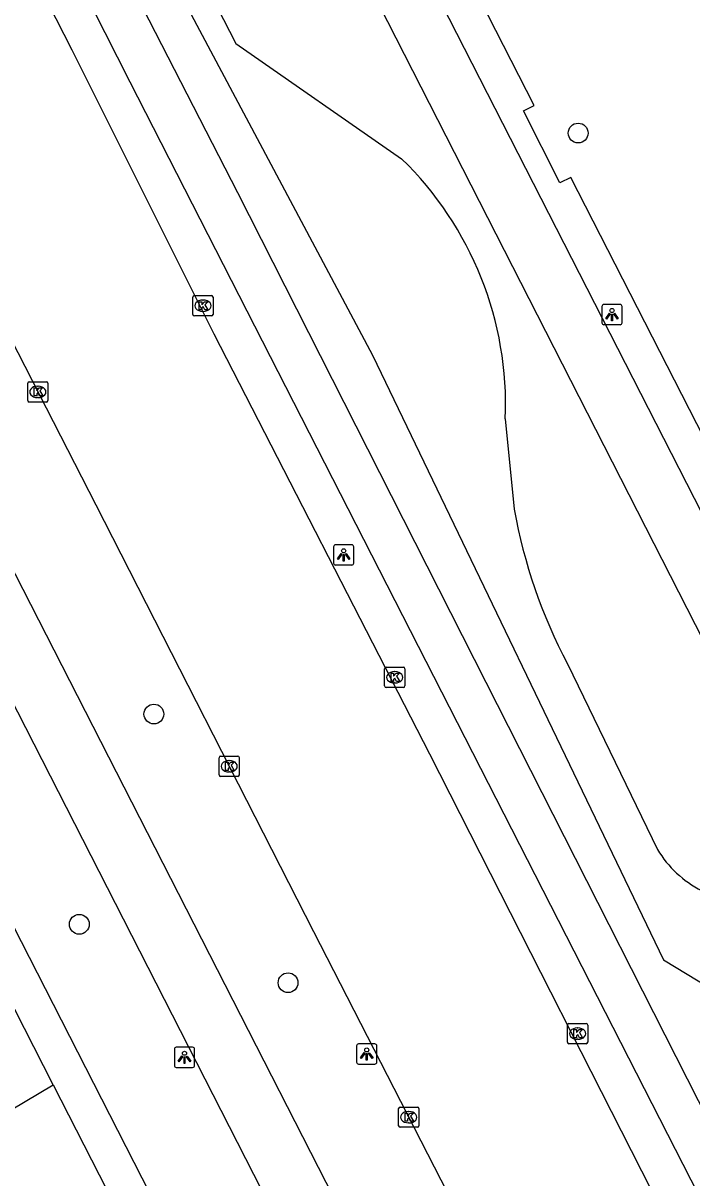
# Model space of a CAD drawing. Extents: x 159353 to 160616, y 385893 to 387321.
# Drawn here: x 159693.1 to 159726.1, y 386665.3 to 386722.3 of the extents above; entities that cross this region are included whole.
import ezdxf

# ---------------------------------------------------------------- set-up
doc = ezdxf.new("R2010")
doc.units = 0
for name, color, linetype in [('IMGEO_Berm_groen', 7, 'Continuous'), ('IMGEO_Boom', 7, 'Continuous'), ('IMGEO_Fietspad_gesloten', 7, 'Continuous'), ('IMGEO_Gemengd_bos', 7, 'Continuous'), ('IMGEO_Kolk', 7, 'Continuous'), ('IMGEO_Lichtpunt', 7, 'Continuous'), ('IMGEO_Rijbaan_lokaal_gesloten', 7, 'Continuous'), ('IMGEO_Voetpad_open', 7, 'Continuous'), ('IMGEO_Waterloop', 7, 'Continuous')]:
    doc.layers.add(name, color=color, linetype=linetype)

msp = doc.modelspace()

# ---------------------------------------------------------------- linework, layer by layer
at = {"layer": 'IMGEO_Berm_groen'}
for points in [[(159743.006, 386651.43), (159745.39, 386639.709), (159748.668, 386632.566), (159746.597, 386631.685), (159743.944, 386630.556), (159741.875, 386634.27), (159698.391, 386719.394), (159676.033, 386763.515), (159678.328, 386764.624), (159680.854, 386765.845), (159681.412, 386764.717)], [(159693.118, 386741.84), (159693.16, 386741.671), (159703.621, 386721.304), (159711.807, 386715.609)], [(159716.928, 386702.758), (159717.369, 386698.296)], [(159720.003, 386690.656), (159724.451, 386681.477)]]:
    msp.add_lwpolyline(points, dxfattribs=at)
for centre, radius, start, end in [((159700.001, 386703.459), 16.941, 357.6294, 45.8242), ((159743.014, 386702.864), 26.049, 190.0987, 207.946), ((159729.082, 386684.269), 5.407, 211.0834, 242.8343)]:
    msp.add_arc(centre, radius, start, end, dxfattribs=at)
at = {"layer": 'IMGEO_Boom'}
for centre in [(159720.527, 386716.882), (159699.569, 386688.175), (159695.886, 386677.787), (159706.197, 386674.901)]:
    msp.add_circle(centre, 0.489, dxfattribs=at)
at = {"layer": 'IMGEO_Fietspad_gesloten'}
for points in [[(159682.71, 386784.054), (159758.813, 386635.137), (159796.533, 386561.328)], [(159656.483, 386759.286), (159666.266, 386740.313), (159715.755, 386643.372)], [(159718.452, 386644.727), (159660.465, 386758.232)], [(159699.609, 386744.934), (159756.288, 386633.826)]]:
    msp.add_lwpolyline(points, dxfattribs=at)
at = {"layer": 'IMGEO_Gemengd_bos'}
msp.add_lwpolyline([(159659.956, 386649.248), (159693.205, 386669.033), (159694.598, 386669.863)], dxfattribs=at)
at = {"layer": 'IMGEO_Kolk'}
for p, q in [((159701.493, 386707.924), (159701.493, 386708.776)), ((159701.568, 386708.85), (159702.42, 386708.85)), ((159701.981, 386708.63), (159702.006, 386708.63)), ((159702.494, 386708.776), (159702.494, 386707.924)), ((159702.42, 386707.85), (159701.568, 386707.85)), ((159702.004, 386708.07), (159701.979, 386708.07)), ((159693.336, 386703.666), (159693.336, 386704.518)), ((159693.411, 386704.592), (159694.263, 386704.592)), ((159694.337, 386704.518), (159694.337, 386703.666)), ((159693.824, 386704.372), (159693.849, 386704.372)), ((159694.263, 386703.592), (159693.411, 386703.592)), ((159693.847, 386703.812), (159693.822, 386703.812)), ((159710.966, 386689.564), (159710.966, 386690.416)), ((159711.041, 386690.49), (159711.893, 386690.49)), ((159711.454, 386690.27), (159711.479, 386690.27)), ((159711.967, 386690.416), (159711.967, 386689.564)), ((159711.477, 386689.71), (159711.452, 386689.71)), ((159711.893, 386689.49), (159711.041, 386689.49)), ((159702.789, 386685.168), (159702.789, 386686.02)), ((159702.864, 386686.094), (159703.716, 386686.094)), ((159703.277, 386685.874), (159703.302, 386685.874)), ((159703.79, 386686.02), (159703.79, 386685.168)), ((159703.716, 386685.094), (159702.864, 386685.094)), ((159703.3, 386685.314), (159703.275, 386685.314)), ((159719.998, 386671.96), (159719.998, 386672.812)), ((159720.073, 386672.886), (159720.925, 386672.886)), ((159720.486, 386672.666), (159720.511, 386672.666)), ((159720.999, 386672.812), (159720.999, 386671.96)), ((159720.509, 386672.106), (159720.484, 386672.106)), ((159720.925, 386671.886), (159720.073, 386671.886)), ((159711.656, 386667.831), (159711.656, 386668.683)), ((159711.731, 386668.757), (159712.583, 386668.757)), ((159712.144, 386668.537), (159712.169, 386668.537)), ((159712.657, 386668.683), (159712.657, 386667.831)), ((159712.167, 386667.977), (159712.142, 386667.977)), ((159712.583, 386667.757), (159711.731, 386667.757))]:
    msp.add_line(p, q, dxfattribs=at)
for points in [[(159701.493, 386707.924), (159701.493, 386708.776)], [(159701.568, 386708.85), (159702.42, 386708.85)], [(159701.814, 386708.55), (159701.937, 386708.55), (159701.937, 386708.399), (159702.067, 386708.55), (159702.231, 386708.55), (159702.085, 386708.399), (159702.238, 386708.15), (159702.086, 386708.15), (159702.001, 386708.314), (159701.937, 386708.247), (159701.937, 386708.15), (159701.814, 386708.15), (159701.814, 386708.55)], [(159702.494, 386708.776), (159702.494, 386707.924)], [(159702.42, 386707.85), (159701.568, 386707.85)], [(159693.336, 386703.666), (159693.336, 386704.518)], [(159693.411, 386704.592), (159694.263, 386704.592)], [(159694.337, 386704.518), (159694.337, 386703.666)], [(159693.657, 386704.292), (159693.78, 386704.292), (159693.78, 386704.141), (159693.91, 386704.292), (159694.074, 386704.292), (159693.928, 386704.141), (159694.081, 386703.892), (159693.929, 386703.892), (159693.844, 386704.056), (159693.78, 386703.989), (159693.78, 386703.892), (159693.657, 386703.892), (159693.657, 386704.292)], [(159694.263, 386703.592), (159693.411, 386703.592)], [(159710.966, 386689.564), (159710.966, 386690.416)], [(159711.041, 386690.49), (159711.893, 386690.49)], [(159711.287, 386690.19), (159711.41, 386690.19), (159711.41, 386690.039), (159711.54, 386690.19), (159711.704, 386690.19), (159711.558, 386690.039), (159711.711, 386689.79), (159711.559, 386689.79), (159711.474, 386689.954), (159711.41, 386689.887), (159711.41, 386689.79), (159711.287, 386689.79), (159711.287, 386690.19)], [(159711.967, 386690.416), (159711.967, 386689.564)], [(159711.893, 386689.49), (159711.041, 386689.49)], [(159702.789, 386685.168), (159702.789, 386686.02)], [(159702.864, 386686.094), (159703.716, 386686.094)], [(159703.11, 386685.794), (159703.233, 386685.794), (159703.233, 386685.643), (159703.363, 386685.794), (159703.527, 386685.794), (159703.381, 386685.643), (159703.534, 386685.394), (159703.382, 386685.394), (159703.297, 386685.558), (159703.233, 386685.491), (159703.233, 386685.394), (159703.11, 386685.394), (159703.11, 386685.794)], [(159703.79, 386686.02), (159703.79, 386685.168)], [(159703.716, 386685.094), (159702.864, 386685.094)], [(159719.998, 386671.96), (159719.998, 386672.812)], [(159720.073, 386672.886), (159720.925, 386672.886)], [(159720.319, 386672.586), (159720.442, 386672.586), (159720.442, 386672.435), (159720.572, 386672.586), (159720.736, 386672.586), (159720.59, 386672.435), (159720.743, 386672.186), (159720.591, 386672.186), (159720.506, 386672.35), (159720.442, 386672.283), (159720.442, 386672.186), (159720.319, 386672.186), (159720.319, 386672.586)], [(159720.999, 386672.812), (159720.999, 386671.96)], [(159720.925, 386671.886), (159720.073, 386671.886)], [(159711.656, 386667.831), (159711.656, 386668.683)], [(159711.731, 386668.757), (159712.583, 386668.757)], [(159712.657, 386668.683), (159712.657, 386667.831)], [(159711.977, 386668.457), (159712.1, 386668.457), (159712.1, 386668.306), (159712.23, 386668.457), (159712.394, 386668.457), (159712.248, 386668.306), (159712.401, 386668.057), (159712.249, 386668.057), (159712.164, 386668.221), (159712.1, 386668.154), (159712.1, 386668.057), (159711.977, 386668.057), (159711.977, 386668.457)], [(159712.583, 386667.757), (159711.731, 386667.757)]]:
    msp.add_lwpolyline(points, dxfattribs=at)
for centre, start, end in [((159701.57, 386708.774), 91.552, 178.448), ((159701.57, 386708.774), 91.552, 178.448), ((159702.418, 386708.774), 1.552, 88.448), ((159702.418, 386708.774), 1.552, 88.448), ((159701.57, 386707.926), 181.552, 268.448), ((159701.57, 386707.926), 181.552, 268.448), ((159702.418, 386707.926), 271.552, 358.448), ((159702.418, 386707.926), 271.552, 358.448), ((159693.413, 386704.516), 91.552, 178.448), ((159693.413, 386704.516), 91.552, 178.448), ((159694.261, 386704.516), 1.552, 88.448), ((159694.261, 386704.516), 1.552, 88.448), ((159693.413, 386703.668), 181.552, 268.448), ((159693.413, 386703.668), 181.552, 268.448), ((159694.261, 386703.668), 271.552, 358.448), ((159694.261, 386703.668), 271.552, 358.448), ((159711.043, 386690.414), 91.552, 178.448), ((159711.043, 386690.414), 91.552, 178.448), ((159711.891, 386690.414), 1.552, 88.448), ((159711.891, 386690.414), 1.552, 88.448), ((159711.043, 386689.566), 181.552, 268.448), ((159711.043, 386689.566), 181.552, 268.448), ((159711.891, 386689.566), 271.552, 358.448), ((159711.891, 386689.566), 271.552, 358.448), ((159702.866, 386686.018), 91.552, 178.448), ((159702.866, 386686.018), 91.552, 178.448), ((159703.714, 386686.018), 1.552, 88.448), ((159703.714, 386686.018), 1.552, 88.448), ((159702.866, 386685.17), 181.552, 268.448), ((159702.866, 386685.17), 181.552, 268.448), ((159703.714, 386685.17), 271.552, 358.448), ((159703.714, 386685.17), 271.552, 358.448), ((159720.075, 386672.81), 91.552, 178.448), ((159720.075, 386672.81), 91.552, 178.448), ((159720.923, 386672.81), 1.552, 88.448), ((159720.923, 386672.81), 1.552, 88.448), ((159720.075, 386671.962), 181.552, 268.448), ((159720.075, 386671.962), 181.552, 268.448), ((159720.923, 386671.962), 271.552, 358.448), ((159720.923, 386671.962), 271.552, 358.448), ((159711.733, 386668.681), 91.552, 178.448), ((159711.733, 386668.681), 91.552, 178.448), ((159712.581, 386668.681), 1.552, 88.448), ((159712.581, 386668.681), 1.552, 88.448), ((159711.733, 386667.833), 181.552, 268.448), ((159711.733, 386667.833), 181.552, 268.448), ((159712.581, 386667.833), 271.552, 358.448), ((159712.581, 386667.833), 271.552, 358.448)]:
    msp.add_arc(centre, 0.0765, start, end, dxfattribs=at)
for centre, major_axis, ratio, start_param, end_param in [((159701.98, 386708.35), (-0.387, 0.002), 0.722429, 4.712389, 7.853982), ((159702.005, 386708.35), (-0.39, 0.002), 0.717154, 1.570796, 4.712389), ((159693.823, 386704.092), (-0.387, 0.002), 0.722429, 4.712389, 7.853982), ((159693.848, 386704.092), (-0.39, 0.002), 0.717154, 1.570796, 4.712389), ((159711.453, 386689.99), (-0.387, 0.002), 0.722429, 4.712389, 7.853982), ((159711.478, 386689.99), (-0.39, 0.002), 0.717154, 1.570796, 4.712389), ((159703.276, 386685.594), (-0.387, 0.002), 0.722429, 4.712389, 7.853982), ((159703.301, 386685.594), (-0.39, 0.002), 0.717154, 1.570796, 4.712389), ((159720.485, 386672.386), (-0.387, 0.002), 0.722429, 4.712389, 7.853982), ((159720.51, 386672.386), (-0.39, 0.002), 0.717154, 1.570796, 4.712389), ((159712.143, 386668.257), (-0.387, 0.002), 0.722429, 4.712389, 7.853982), ((159712.168, 386668.257), (-0.39, 0.002), 0.717154, 1.570796, 4.712389)]:
    msp.add_ellipse(centre, major_axis=major_axis, ratio=ratio, start_param=start_param, end_param=end_param, dxfattribs=at)
at = {"layer": 'IMGEO_Lichtpunt'}
for p, q in [((159722.602, 386708.41), (159721.794, 386708.41)), ((159722.602, 386708.41), (159721.794, 386708.41)), ((159721.7, 386708.315), (159721.7, 386707.508)), ((159721.7, 386708.315), (159721.7, 386707.508)), ((159722.696, 386707.508), (159722.696, 386708.315)), ((159722.696, 386707.508), (159722.696, 386708.315)), ((159721.794, 386707.414), (159722.602, 386707.414)), ((159721.794, 386707.414), (159722.602, 386707.414)), ((159708.445, 386696.441), (159708.445, 386695.634)), ((159708.445, 386696.441), (159708.445, 386695.634)), ((159709.347, 386696.536), (159708.539, 386696.536)), ((159709.347, 386696.536), (159708.539, 386696.536)), ((159709.441, 386695.634), (159709.441, 386696.441)), ((159709.441, 386695.634), (159709.441, 386696.441)), ((159708.539, 386695.54), (159709.347, 386695.54)), ((159708.539, 386695.54), (159709.347, 386695.54)), ((159700.583, 386671.617), (159700.583, 386670.81)), ((159700.583, 386671.617), (159700.583, 386670.81)), ((159701.485, 386671.712), (159700.677, 386671.712)), ((159701.485, 386671.712), (159700.677, 386671.712)), ((159701.579, 386670.81), (159701.579, 386671.617)), ((159701.579, 386670.81), (159701.579, 386671.617)), ((159709.585, 386671.782), (159709.585, 386670.975)), ((159709.585, 386671.782), (159709.585, 386670.975)), ((159710.487, 386671.877), (159709.679, 386671.877)), ((159710.487, 386671.877), (159709.679, 386671.877)), ((159710.581, 386670.975), (159710.581, 386671.782)), ((159710.581, 386670.975), (159710.581, 386671.782)), ((159709.679, 386670.881), (159710.487, 386670.881)), ((159709.679, 386670.881), (159710.487, 386670.881)), ((159700.677, 386670.716), (159701.485, 386670.716)), ((159700.677, 386670.716), (159701.485, 386670.716))]:
    msp.add_line(p, q, dxfattribs=at)
for points in [[(159722.074, 386707.979), (159722.113, 386707.951), (159721.925, 386707.689), (159721.887, 386707.716), (159722.074, 386707.979)], [(159722.176, 386707.931), (159722.223, 386707.931), (159722.223, 386707.609), (159722.176, 386707.609), (159722.176, 386707.931)], [(159722.286, 386707.951), (159722.324, 386707.978), (159722.511, 386707.716), (159722.472, 386707.688), (159722.286, 386707.951)], [(159708.819, 386696.105), (159708.858, 386696.077), (159708.67, 386695.815), (159708.632, 386695.842), (159708.819, 386696.105)], [(159708.921, 386696.057), (159708.968, 386696.057), (159708.968, 386695.735), (159708.921, 386695.735), (159708.921, 386696.057)], [(159709.031, 386696.077), (159709.069, 386696.104), (159709.256, 386695.842), (159709.217, 386695.814), (159709.031, 386696.077)], [(159709.959, 386671.446), (159709.998, 386671.418), (159709.81, 386671.156), (159709.772, 386671.183), (159709.959, 386671.446)], [(159710.061, 386671.398), (159710.108, 386671.398), (159710.108, 386671.076), (159710.061, 386671.076), (159710.061, 386671.398)], [(159710.171, 386671.418), (159710.209, 386671.445), (159710.396, 386671.183), (159710.357, 386671.155), (159710.171, 386671.418)], [(159700.957, 386671.281), (159700.996, 386671.253), (159700.808, 386670.991), (159700.77, 386671.018), (159700.957, 386671.281)], [(159701.059, 386671.233), (159701.106, 386671.233), (159701.106, 386670.911), (159701.059, 386670.911), (159701.059, 386671.233)], [(159701.169, 386671.253), (159701.207, 386671.28), (159701.394, 386671.018), (159701.355, 386670.99), (159701.169, 386671.253)]]:
    msp.add_lwpolyline(points, dxfattribs=at)
for centre in [(159722.199, 386708.113), (159708.944, 386696.239), (159701.082, 386671.415), (159710.084, 386671.58)]:
    msp.add_circle(centre, 0.0994, dxfattribs=at)
for centre, start, end in [((159721.794, 386708.315), 90, 180), ((159721.794, 386708.315), 90, 180), ((159722.602, 386708.315), 0, 90), ((159722.602, 386708.315), 0, 90), ((159721.794, 386707.508), 180, 270), ((159721.794, 386707.508), 180, 270), ((159722.602, 386707.508), 270, 0), ((159722.602, 386707.508), 270, 360), ((159708.539, 386696.441), 90, 180), ((159708.539, 386696.441), 90, 180), ((159709.347, 386696.441), 0, 90), ((159709.347, 386696.441), 0, 90), ((159708.539, 386695.634), 180, 270), ((159708.539, 386695.634), 180, 270), ((159709.347, 386695.634), 270, 0), ((159709.347, 386695.634), 270, 360), ((159700.677, 386671.617), 90, 180), ((159700.677, 386671.617), 90, 180), ((159701.485, 386671.617), 0, 90), ((159701.485, 386671.617), 0, 90), ((159709.679, 386671.782), 90, 180), ((159709.679, 386671.782), 90, 180), ((159710.487, 386671.782), 0, 90), ((159710.487, 386671.782), 0, 90), ((159700.677, 386670.81), 180, 270), ((159700.677, 386670.81), 180, 270), ((159701.485, 386670.81), 270, 0), ((159701.485, 386670.81), 270, 360), ((159709.679, 386670.975), 180, 270), ((159709.679, 386670.975), 180, 270), ((159710.487, 386670.975), 270, 0), ((159710.487, 386670.975), 270, 360)]:
    msp.add_arc(centre, 0.0946, start, end, dxfattribs=at)
at = {"layer": 'IMGEO_Rijbaan_lokaal_gesloten'}
for points in [[(159743.239, 386627.211), (159735.251, 386642.791), (159726.157, 386660.692), (159713.2, 386686.195), (159702.544, 386706.95), (159695.538, 386720.97), (159691.569, 386728.727), (159680.941, 386749.346), (159680.607, 386750), (159673.972, 386762.988), (159673.079, 386764.76)], [(159665.199, 386760.354), (159665.743, 386759.297), (159670.481, 386750), (159672.924, 386745.228), (159677.715, 386735.588), (159688.974, 386713.572), (159696.697, 386698.52), (159707.452, 386677.438), (159721.35, 386650.329), (159722.272, 386648.514)]]:
    msp.add_lwpolyline(points, dxfattribs=at)
at = {"layer": 'IMGEO_Voetpad_open'}
for points in [[(159711.31, 386641.113), (159652.083, 386757.12), (159656.483, 386759.286)], [(159755.367, 386645.61), (159744.579, 386666.947), (159744.044, 386666.674), (159741.973, 386670.733), (159742.489, 386671.032), (159720.171, 386714.693), (159719.629, 386714.416), (159717.831, 386717.971), (159718.358, 386718.241), (159704.721, 386744.934)], [(159694.598, 386669.863), (159692.222, 386674.514)], [(159694.598, 386669.863), (159709.712, 386640.276)]]:
    msp.add_lwpolyline(points, dxfattribs=at)
at = {"layer": 'IMGEO_Waterloop'}
msp.add_lwpolyline([(159710.366, 386705.912), (159724.749, 386676.04), (159728.709, 386673.628), (159730.666, 386669.427), (159741.028, 386647.296), (159742.068, 386643.955), (159744.622, 386637.572), (159742.796, 386636.795), (159729.23, 386663.609), (159715.982, 386689.738), (159703.721, 386713.923), (159679.019, 386762.02), (159680.239, 386762.508), (159710.366, 386705.912)], dxfattribs=at)

doc.saveas('drawing.dxf')
